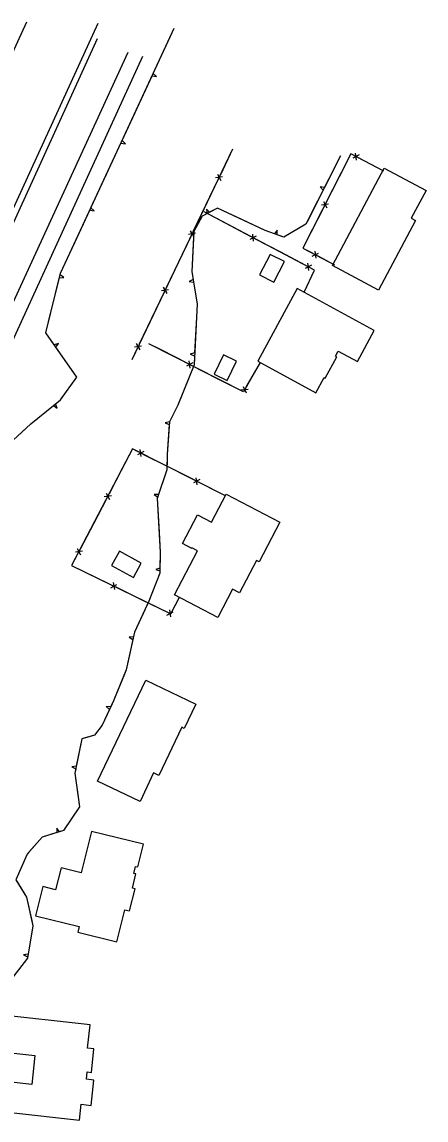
# Model space of a CAD drawing. Extents: x 978516 to 993312, y 1836504 to 1846212.
# Drawn here: x 983284 to 983568, y 1845414 to 1846185 of the extents above; entities that cross this region are included whole.
import ezdxf

# ---------------------------------------------------------------- set-up
doc = ezdxf.new("R2010")
doc.units = 0
for name, color, linetype in [('S_BUILDING', 7, 'Continuous'), ('S_EDGE_PAVEMENT', 7, 'Continuous'), ('S_FENCE', 7, 'Continuous'), ('S_SHOULDER', 7, 'Continuous'), ('S_SIDEWALK', 7, 'Continuous'), ('S_TREE', 7, 'Continuous')]:
    doc.layers.add(name, color=color, linetype=linetype)

msp = doc.modelspace()

# ---------------------------------------------------------------- linework, layer by layer
at = {"layer": 'S_BUILDING'}
for points in [[(983502.48, 1846013.62), (983538.84, 1846082.05), (983568.15, 1846066.47), (983557.73, 1846046.85), (983560.77, 1846045.24), (983534.83, 1845996.43)], [(983461.16, 1846001.94), (983468.63, 1846016.43), (983458.67, 1846021.56), (983451.21, 1846007.07)], [(983531.78, 1845968.09), (983477.59, 1845997.58), (983449.9, 1845946.69), (983490.84, 1845924.41), (983496.64, 1845935.06), (983497.35, 1845934.67), (983505.46, 1845949.57), (983504.47, 1845950.11), (983506.4, 1845953.64), (983519.92, 1845946.29)], [(983428.38, 1845933.1), (983435.05, 1845946.66), (983426, 1845951.11), (983419.34, 1845937.55)], [(983449.15, 1845806.79), (983437.18, 1845783.95), (983432.29, 1845786.52), (983421.86, 1845766.63), (983391.53, 1845782.53), (983407.72, 1845813.42), (983403.77, 1845815.49), (983403.61, 1845815.17), (983397.12, 1845818.58), (983407.63, 1845838.63), (983417.48, 1845833.47), (983427.86, 1845853.27), (983465.47, 1845833.56), (983450.95, 1845805.85)], [(983368.13, 1845804.76), (983352.76, 1845813.13), (983347.32, 1845803.14), (983362.7, 1845794.77)], [(983337.46, 1845651.81), (983371.27, 1845722.65), (983406.41, 1845705.88), (983398.28, 1845688.85), (983396.65, 1845689.62), (983380.51, 1845655.79), (983376.84, 1845657.54), (983367.31, 1845637.57)], [(983369.65, 1845607.55), (983333.15, 1845616.58), (983325.94, 1845587.44), (983311.83, 1845590.94), (983308.01, 1845575.53), (983298.94, 1845577.78), (983293.87, 1845557.34), (983324.64, 1845549.72), (983323.67, 1845545.83), (983351.07, 1845539.04), (983356.65, 1845561.59), (983359.98, 1845560.76), (983363.82, 1845576.24), (983361.94, 1845576.71), (983364.41, 1845586.68), (983362.97, 1845587.03), (983364.19, 1845591.96), (983365.7, 1845591.59)], [(983332.24, 1845480.86), (983264.49, 1845488.36), (983261.66, 1845462.79), (983293.52, 1845459.26), (983291.28, 1845439.02), (983276.67, 1845440.64), (983274.34, 1845419.54), (983324.72, 1845413.96), (983325.94, 1845425.02), (983332.88, 1845424.25), (983334.84, 1845442), (983329.58, 1845442.58), (983330.15, 1845447.69), (983333.1, 1845447.36), (983334.93, 1845463.89), (983330.42, 1845464.39)]]:
    msp.add_lwpolyline(points, close=True, dxfattribs=at)
at = {"layer": 'S_EDGE_PAVEMENT'}
for points in [[(983119.69, 1845698.51), (983195.81, 1845863.74), (983271.33, 1846028.25), (983337.43, 1846173.1)], [(983358.6, 1846163.27), (983275.45, 1845982), (983188.12, 1845792.15), (983139.56, 1845685.41)]]:
    msp.add_lwpolyline(points, dxfattribs=at)
at = {"layer": 'S_FENCE'}
for p, q in [((983521.16, 1846091.3), (983516.72, 1846089)), ((983519.26, 1846087.67), (983518.62, 1846092.63)), ((983425.3, 1846075.99), (983420.36, 1846075.18)), ((983421.6, 1846077.76), (983424.06, 1846073.4)), ((983499.69, 1846056.75), (983494.73, 1846056.05)), ((983496.04, 1846058.61), (983498.38, 1846054.19)), ((983406.31, 1846036.37), (983401.38, 1846035.56)), ((983402.61, 1846038.15), (983405.07, 1846033.79)), ((983448.92, 1846034.34), (983444.49, 1846032.04)), ((983447.02, 1846030.71), (983446.39, 1846035.67)), ((983488.12, 1846020.21), (983492.57, 1846022.48)), ((983490.04, 1846023.83), (983490.65, 1846018.86)), ((983487.7, 1846013.93), (983483.27, 1846011.64)), ((983485.8, 1846010.31), (983485.18, 1846015.26)), ((983387.32, 1845996.76), (983382.39, 1845995.95)), ((983383.63, 1845998.53), (983386.08, 1845994.18)), ((983368.34, 1845957.15), (983363.4, 1845956.34)), ((983364.64, 1845958.92), (983367.1, 1845954.57)), ((983404.32, 1845945.42), (983399.91, 1845943.07)), ((983402.47, 1845941.77), (983401.77, 1845946.72)), ((983443.17, 1845926.72), (983438.19, 1845926.3)), ((983439.63, 1845928.78), (983441.73, 1845924.24)), ((983369.99, 1845883.26), (983365.59, 1845880.89)), ((983368.15, 1845879.6), (983367.43, 1845884.54)), ((983409.3, 1845863.48), (983404.9, 1845861.11)), ((983407.46, 1845859.82), (983406.74, 1845864.77)), ((983347.13, 1845852.1), (983342.19, 1845851.46)), ((983343.52, 1845854), (983345.81, 1845849.56)), ((983326.8, 1845813.15), (983321.86, 1845812.52)), ((983323.19, 1845815.06), (983325.48, 1845810.61)), ((983346.73, 1845787.51), (983351.07, 1845789.94)), ((983348.5, 1845791.19), (983349.3, 1845786.25)), ((983386.18, 1845768.31), (983390.53, 1845770.74)), ((983387.96, 1845771.99), (983388.75, 1845767.06))]:
    msp.add_line(p, q, dxfattribs=at)
for points in [[(983432.32, 1846095.39), (983361.42, 1845947.45)], [(983432.32, 1846095.39), (983423.69, 1846077.38)], [(983538.44, 1846079.95), (983515.38, 1846092.02), (983481.67, 1846025.95), (983503.75, 1846014.22)], [(983517.17, 1846091.08), (983515.38, 1846092.02), (983507.21, 1846076)], [(983538.44, 1846079.95), (983520.72, 1846089.22)], [(983421.97, 1846073.78), (983413.34, 1846055.77)], [(983507.21, 1846076), (983498.12, 1846058.18)], [(983413.34, 1846055.77), (983404.71, 1846037.77)], [(983427.32, 1846043.39), (983412.29, 1846051.3)], [(983482.61, 1845995), (983489.81, 1846010.51), (983412.29, 1846051.3)], [(983496.3, 1846054.62), (983487.21, 1846036.8)], [(983444.94, 1846034.12), (983427.32, 1846043.39)], [(983402.98, 1846034.17), (983394.35, 1846016.16)], [(983466.1, 1846022.99), (983448.47, 1846032.26)], [(983487.21, 1846036.8), (983481.67, 1846025.95), (983488.58, 1846022.28)], [(983483.73, 1846013.71), (983466.1, 1846022.99)], [(983492.11, 1846020.41), (983503.75, 1846014.22)], [(983394.35, 1846016.16), (983385.72, 1845998.16)], [(983482.61, 1845995), (983489.81, 1846010.51), (983487.25, 1846011.86)], [(983383.99, 1845994.56), (983375.36, 1845976.55)], [(983375.36, 1845976.55), (983366.73, 1845958.54)], [(983365.01, 1845954.94), (983361.42, 1845947.45)], [(983382.51, 1845954.22), (983373.42, 1845958.85)], [(983451.72, 1845945.54), (983439.84, 1845925.06), (983373.42, 1845958.85)], [(983400.33, 1845945.15), (983382.51, 1845954.22)], [(983421.73, 1845934.27), (983403.9, 1845943.34)], [(983451.72, 1845945.54), (983441.68, 1845928.24)], [(983439.55, 1845925.2), (983421.73, 1845934.27)], [(983426.75, 1845852.4), (983362, 1845884.99), (983319.27, 1845803.14), (983388.85, 1845769.28), (983395.02, 1845780.86)], [(983366, 1845882.97), (983362, 1845884.99), (983354.83, 1845871.25)], [(983387.44, 1845872.18), (983369.58, 1845881.17)], [(983354.83, 1845871.25), (983345.59, 1845853.55)], [(983405.31, 1845863.19), (983387.44, 1845872.18)], [(983426.75, 1845852.4), (983408.88, 1845861.39)], [(983343.74, 1845850.01), (983334.5, 1845832.31)], [(983334.5, 1845832.31), (983325.26, 1845814.61)], [(983323.41, 1845811.07), (983319.27, 1845803.14), (983329.17, 1845798.32)], [(983329.17, 1845798.32), (983347.11, 1845789.59)], [(983350.69, 1845787.85), (983368.63, 1845779.12)], [(983368.63, 1845779.12), (983386.56, 1845770.4)], [(983389.53, 1845770.56), (983395.02, 1845780.86)]]:
    msp.add_lwpolyline(points, dxfattribs=at)
at = {"layer": 'S_SHOULDER'}
for points in [[(983337.54, 1846183.57), (983161.62, 1845799.67), (983111.2, 1845690.65)], [(983369.13, 1846160.4), (983056.8, 1845478.55)]]:
    msp.add_lwpolyline(points, dxfattribs=at)
at = {"layer": 'S_SIDEWALK'}
msp.add_lwpolyline([(983084.75, 1845741.77), (983287.7, 1846184.66)], dxfattribs=at)
at = {"layer": 'S_TREE'}
for p, q in [((983378.87, 1846146.35), (983376.58, 1846148.54)), ((983375.75, 1846146.76), (983378.87, 1846146.35)), ((983356.98, 1846099.22), (983354.69, 1846101.4)), ((983353.86, 1846099.62), (983356.98, 1846099.22)), ((983496.78, 1846068.47), (983493.68, 1846068.97)), ((983493.68, 1846068.97), (983495.9, 1846066.71)), ((983331.97, 1846052.49), (983335.09, 1846052.09)), ((983335.09, 1846052.09), (983332.8, 1846054.28)), ((983416.17, 1846051.09), (983413.96, 1846053.33)), ((983413.96, 1846053.33), (983414.42, 1846050.2)), ((983463.63, 1846038.45), (983461.66, 1846035.97)), ((983463.51, 1846035.31), (983463.63, 1846038.45)), ((983310.67, 1846005.16), (983313.81, 1846005.36)), ((983313.81, 1846005.36), (983311.14, 1846007.07)), ((983404.57, 1846003.97), (983401.76, 1846002.55)), ((983401.76, 1846002.55), (983404.89, 1846002.03)), ((983309.98, 1845959.02), (983306.94, 1845958.13)), ((983308.07, 1845956.52), (983309.98, 1845959.02)), ((983405.64, 1845952.33), (983402.6, 1845951.55)), ((983402.6, 1845951.55), (983405.54, 1845950.37)), ((983309.03, 1845913.63), (983307.92, 1845916.6)), ((983306.4, 1845915.36), (983309.03, 1845913.63)), ((983387.89, 1845904.01), (983384.83, 1845903.27)), ((983384.83, 1845903.27), (983387.75, 1845902.05)), ((983380.34, 1845853.02), (983377.2, 1845853.06)), ((983377.2, 1845853.06), (983379.72, 1845851.15)), ((983381.3, 1845801.28), (983378.3, 1845800.34)), ((983378.3, 1845800.34), (983381.29, 1845799.31)), ((983362.7, 1845753.12), (983359.57, 1845752.85)), ((983359.57, 1845752.85), (983362.27, 1845751.2)), ((983346.7, 1845703.9), (983343.59, 1845704.32)), ((983343.59, 1845704.32), (983345.86, 1845702.12)), ((983322.5, 1845662.28), (983319.37, 1845661.94)), ((983319.37, 1845661.94), (983322.11, 1845660.35)), ((983308.96, 1845618.88), (983308.9, 1845615.72)), ((983310.77, 1845616.31), (983308.96, 1845618.88)), ((983288.63, 1845530.41), (983285.52, 1845529.98)), ((983285.52, 1845529.98), (983288.3, 1845528.48))]:
    msp.add_line(p, q, dxfattribs=at)
for points in [[(983186.5, 1845722.3), (983207.13, 1845789.81), (983215.26, 1845807.12), (983231.93, 1845824.46), (983245.02, 1845839.75), (983257.27, 1845866.05), (983272.44, 1845885.83), (983290.68, 1845902.56), (983311.52, 1845919.52), (983322.92, 1845935.37), (983301.15, 1845966.38), (983311.43, 1846008.29), (983317.94, 1846022.29), (983351.21, 1846093.92), (983391.28, 1846180.2)], [(983387.11, 1846171.21), (983391.28, 1846180.2)], [(983376.58, 1846148.54), (983387.11, 1846171.21)], [(983365.22, 1846124.08), (983375.75, 1846146.76)], [(983354.69, 1846101.4), (983365.22, 1846124.08)], [(983343.33, 1846076.95), (983351.21, 1846093.92), (983353.86, 1846099.62)], [(983508.01, 1846090.81), (983483.82, 1846042.69), (983468.36, 1846033.56), (983455.15, 1846038.31), (983421.64, 1846053.88), (983410.82, 1846048.37), (983405.07, 1846037.59), (983403.68, 1846009.34), (983407.43, 1845986.72), (983405.21, 1845944), (983393.91, 1845915.7), (983387.88, 1845903.9), (983386.33, 1845881.39), (983386.07, 1845870.42), (983379.39, 1845850.14), (983381.35, 1845812.62), (983381.29, 1845797.78), (983373.51, 1845778.1), (983363.42, 1845756.35), (983357.55, 1845730.05), (983348.68, 1845708.11), (983340.69, 1845691.14), (983335.3, 1845684.07), (983326.38, 1845681.58), (983321.5, 1845657.3), (983324.83, 1845633.73), (983313.46, 1845617.17), (983298.48, 1845612.41), (983288, 1845600.48), (983279.97, 1845582.62), (983287.62, 1845570.35), (983291.99, 1845550.16), (983288.15, 1845527.58), (983273.96, 1845509.12)], [(983508.01, 1846090.81), (983496.78, 1846068.47)], [(983332.8, 1846054.28), (983343.33, 1846076.95)], [(983495.9, 1846066.71), (983484.67, 1846044.38)], [(983321.44, 1846029.82), (983331.97, 1846052.49)], [(983414.42, 1846050.2), (983410.82, 1846048.37), (983405.07, 1846037.59), (983404.64, 1846028.87)], [(983438.74, 1846045.93), (983421.64, 1846053.88), (983416.17, 1846051.09)], [(983461.66, 1846035.97), (983455.15, 1846038.31), (983438.74, 1846045.93)], [(983484.67, 1846044.38), (983483.82, 1846042.69), (983468.36, 1846033.56), (983463.51, 1846035.31)], [(983311.14, 1846007.07), (983311.43, 1846008.29), (983317.94, 1846022.29), (983321.44, 1846029.82)], [(983404.64, 1846028.87), (983403.68, 1846009.34), (983404.57, 1846003.97)], [(983304.71, 1845980.88), (983310.67, 1846005.16)], [(983404.89, 1846002.03), (983407.43, 1845986.72), (983406.94, 1845977.28)], [(983306.94, 1845958.13), (983301.15, 1845966.38), (983304.71, 1845980.88)], [(983406.94, 1845977.28), (983405.64, 1845952.33)], [(983322.43, 1845936.06), (983308.07, 1845956.52)], [(983405.54, 1845950.37), (983405.21, 1845944), (983398.31, 1845926.71)], [(983307.92, 1845916.6), (983311.52, 1845919.52), (983322.92, 1845935.37), (983322.43, 1845936.06)], [(983398.31, 1845926.71), (983393.91, 1845915.7), (983387.93, 1845904)], [(983287.19, 1845899.36), (983290.68, 1845902.56), (983306.4, 1845915.36)], [(983387.75, 1845902.05), (983386.33, 1845881.39), (983386.23, 1845877.1)], [(983269.41, 1845881.87), (983272.44, 1845885.83), (983287.19, 1845899.36)], [(983386.23, 1845877.1), (983386.07, 1845870.42), (983380.34, 1845853.02)], [(983379.72, 1845851.15), (983379.39, 1845850.14), (983380.64, 1845826.24)], [(983380.64, 1845826.24), (983381.35, 1845812.62), (983381.3, 1845801.28)], [(983381.29, 1845799.31), (983381.29, 1845797.78), (983373.51, 1845778.1), (983372.55, 1845776.02)], [(983372.55, 1845776.02), (983363.42, 1845756.35), (983362.7, 1845753.12)], [(983362.27, 1845751.2), (983357.55, 1845730.05), (983356.31, 1845726.97)], [(983356.31, 1845726.97), (983348.68, 1845708.11), (983346.7, 1845703.9)], [(983345.86, 1845702.12), (983340.69, 1845691.14), (983335.3, 1845684.07), (983331.48, 1845683.01)], [(983331.48, 1845683.01), (983326.38, 1845681.58), (983322.5, 1845662.28)], [(983322.11, 1845660.35), (983321.5, 1845657.3), (983324.54, 1845635.76)], [(983324.54, 1845635.76), (983324.83, 1845633.73), (983313.46, 1845617.17), (983310.77, 1845616.31)], [(983308.9, 1845615.72), (983298.48, 1845612.41), (983289.21, 1845601.86)], [(983289.21, 1845601.86), (983288, 1845600.48), (983279.97, 1845582.62), (983281.83, 1845579.64)], [(983282.86, 1845577.99), (983287.62, 1845570.35), (983290.96, 1845554.92)], [(983290.96, 1845554.92), (983291.99, 1845550.16), (983288.63, 1845530.41)], [(983288.3, 1845528.48), (983288.15, 1845527.58), (983273.96, 1845509.12), (983273.29, 1845509.56)]]:
    msp.add_lwpolyline(points, dxfattribs=at)

doc.saveas('drawing.dxf')
